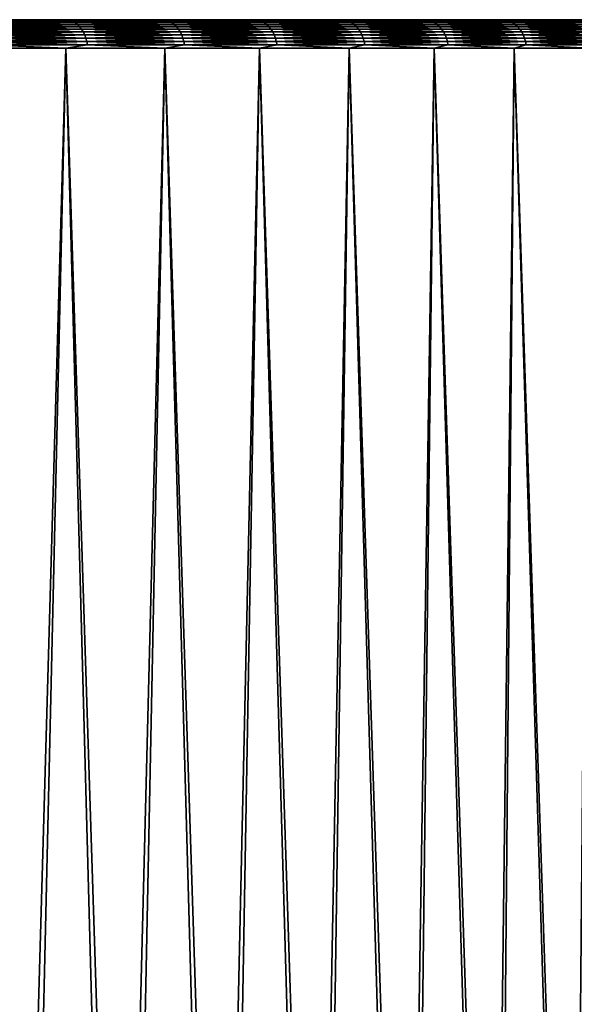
# Model space of a CAD drawing. Header units: millimetres. Extents: x -46 to 46, y -9 to 3208.
# Tile 328 of 401: x 34.36 to 39.99, y 1 to 11. Entities that reach past the tile are written whole.
import ezdxf

# ---------------------------------------------------------------- set-up
doc = ezdxf.new("R2010")
doc.units = ezdxf.units.MM
doc.header["$LTSCALE"] = 65.185185
for name, color, linetype in [('3', 7, 'CONTINUOUS'), ('4', 7, 'CONTINUOUS'), ('5', 7, 'CONTINUOUS'), ('6', 7, 'CONTINUOUS')]:
    doc.layers.add(name, color=color, linetype=linetype)

msp = doc.modelspace()

# ---------------------------------------------------------------- linework, layer by layer
at = {"layer": '3', "color": 7, "linetype": 'CONTINUOUS'}
for points in [[(34.825, 10.71, -28.515), (34.276, -8.483, -30.197), (33.773, 10.71, -29.754), (34.825, 10.71, -28.515)], [(35.344, -8.483, -28.939), (34.276, -8.483, -30.197), (34.825, 10.71, -28.515), (35.344, -8.483, -28.939)], [(35.832, 10.71, -27.239), (35.344, -8.483, -28.939), (34.825, 10.71, -28.515), (35.832, 10.71, -27.239)], [(36.366, -8.483, -27.645), (35.344, -8.483, -28.939), (35.832, 10.71, -27.239), (36.366, -8.483, -27.645)], [(36.792, 10.71, -25.928), (36.366, -8.483, -27.645), (35.832, 10.71, -27.239), (36.792, 10.71, -25.928)], [(37.34, -8.483, -26.314), (36.366, -8.483, -27.645), (36.792, 10.71, -25.928), (37.34, -8.483, -26.314)], [(37.704, 10.71, -24.582), (37.34, -8.483, -26.314), (36.792, 10.71, -25.928), (37.704, 10.71, -24.582)], [(38.266, -8.483, -24.948), (37.34, -8.483, -26.314), (37.704, 10.71, -24.582), (38.266, -8.483, -24.948)], [(38.567, 10.71, -23.205), (38.266, -8.483, -24.948), (37.704, 10.71, -24.582), (38.567, 10.71, -23.205)], [(39.142, -8.483, -23.551), (38.266, -8.483, -24.948), (38.567, 10.71, -23.205), (39.142, -8.483, -23.551)], [(39.38, 10.71, -21.798), (39.142, -8.483, -23.551), (38.567, 10.71, -23.205), (39.38, 10.71, -21.798)], [(39.966, -8.483, -22.122), (39.142, -8.483, -23.551), (39.38, 10.71, -21.798), (39.966, -8.483, -22.122)], [(40.141, 10.71, -20.362), (39.966, -8.483, -22.122), (39.38, 10.71, -21.798), (40.141, 10.71, -20.362)], [(40.739, -8.483, -20.665), (39.966, -8.483, -22.122), (40.141, 10.71, -20.362), (40.739, -8.483, -20.665)]]:
    msp.add_3dface(points, dxfattribs=at)
at = {"layer": '4', "color": 7, "linetype": 'CONTINUOUS'}
for points in [[(34.383, -8.483, 30.075), (33.773, 10.71, 29.754), (33.281, -8.483, 31.29), (34.383, -8.483, 30.075)], [(34.825, 10.71, 28.515), (33.773, 10.71, 29.754), (34.383, -8.483, 30.075), (34.825, 10.71, 28.515)], [(35.441, -8.483, 28.82), (34.825, 10.71, 28.515), (34.383, -8.483, 30.075), (35.441, -8.483, 28.82)], [(35.832, 10.71, 27.239), (34.825, 10.71, 28.515), (35.441, -8.483, 28.82), (35.832, 10.71, 27.239)], [(36.454, -8.483, 27.529), (35.832, 10.71, 27.239), (35.441, -8.483, 28.82), (36.454, -8.483, 27.529)], [(36.792, 10.71, 25.928), (35.832, 10.71, 27.239), (36.454, -8.483, 27.529), (36.792, 10.71, 25.928)], [(37.419, -8.483, 26.202), (36.792, 10.71, 25.928), (36.454, -8.483, 27.529), (37.419, -8.483, 26.202)], [(37.704, 10.71, 24.582), (36.792, 10.71, 25.928), (37.419, -8.483, 26.202), (37.704, 10.71, 24.582)], [(38.336, -8.483, 24.841), (37.704, 10.71, 24.582), (37.419, -8.483, 26.202), (38.336, -8.483, 24.841)], [(38.567, 10.71, 23.205), (37.704, 10.71, 24.582), (38.336, -8.483, 24.841), (38.567, 10.71, 23.205)], [(39.203, -8.483, 23.448), (38.567, 10.71, 23.205), (38.336, -8.483, 24.841), (39.203, -8.483, 23.448)], [(39.38, 10.71, 21.798), (38.567, 10.71, 23.205), (39.203, -8.483, 23.448), (39.38, 10.71, 21.798)], [(40.02, -8.483, 22.025), (39.38, 10.71, 21.798), (39.203, -8.483, 23.448), (40.02, -8.483, 22.025)], [(40.141, 10.71, 20.362), (39.38, 10.71, 21.798), (40.02, -8.483, 22.025), (40.141, 10.71, 20.362)]]:
    msp.add_3dface(points, dxfattribs=at)
at = {"layer": '5', "color": 7, "linetype": 'CONTINUOUS'}
for points in [[(34.594, 11, 28.325), (33.549, 11, 29.555), (33.816, 10.998, 29.302), (34.594, 11, 28.325)], [(34.841, 10.998, 28.076), (34.594, 11, 28.325), (33.816, 10.998, 29.302), (34.841, 10.998, 28.076)], [(35.594, 11, 27.057), (34.594, 11, 28.325), (34.841, 10.998, 28.076), (35.594, 11, 27.057)], [(35.82, 10.998, 26.815), (35.594, 11, 27.057), (34.841, 10.998, 28.076), (35.82, 10.998, 26.815)], [(36.547, 11, 25.755), (35.594, 11, 27.057), (35.82, 10.998, 26.815), (36.547, 11, 25.755)], [(36.755, 10.998, 25.519), (36.547, 11, 25.755), (35.82, 10.998, 26.815), (36.755, 10.998, 25.519)], [(37.453, 11, 24.418), (36.547, 11, 25.755), (36.755, 10.998, 25.519), (37.453, 11, 24.418)], [(37.642, 10.998, 24.191), (37.453, 11, 24.418), (36.755, 10.998, 25.519), (37.642, 10.998, 24.191)], [(38.31, 11, 23.05), (37.453, 11, 24.418), (37.642, 10.998, 24.191), (38.31, 11, 23.05)], [(38.482, 10.998, 22.832), (38.31, 11, 23.05), (37.642, 10.998, 24.191), (38.482, 10.998, 22.832)], [(39.118, 11, 21.652), (38.31, 11, 23.05), (38.482, 10.998, 22.832), (39.118, 11, 21.652)], [(39.272, 10.998, 21.444), (39.118, 11, 21.652), (38.482, 10.998, 22.832), (39.272, 10.998, 21.444)], [(39.874, 11, 20.226), (39.118, 11, 21.652), (39.272, 10.998, 21.444), (39.874, 11, 20.226)], [(40.012, 10.998, 20.029), (39.874, 11, 20.226), (39.272, 10.998, 21.444), (40.012, 10.998, 20.029)], [(40.578, 11, 18.773), (39.874, 11, 20.226), (40.012, 10.998, 20.029), (40.578, 11, 18.773)], [(34.841, 10.998, 28.076), (33.816, 10.998, 29.302), (34.868, 10.992, 28.098), (34.841, 10.998, 28.076)], [(34.868, 10.992, 28.098), (33.816, 10.998, 29.302), (33.843, 10.992, 29.325), (34.868, 10.992, 28.098)], [(34.868, 10.992, 28.098), (33.843, 10.992, 29.325), (34.894, 10.981, 28.119), (34.868, 10.992, 28.098)], [(34.894, 10.981, 28.119), (33.843, 10.992, 29.325), (33.868, 10.981, 29.347), (34.894, 10.981, 28.119)], [(34.894, 10.981, 28.119), (33.868, 10.981, 29.347), (34.919, 10.967, 28.14), (34.894, 10.981, 28.119)], [(34.919, 10.967, 28.14), (33.868, 10.981, 29.347), (33.893, 10.967, 29.368), (34.919, 10.967, 28.14)], [(34.919, 10.967, 28.14), (33.893, 10.967, 29.368), (34.943, 10.949, 28.159), (34.919, 10.967, 28.14)], [(34.943, 10.949, 28.159), (33.893, 10.967, 29.368), (33.916, 10.949, 29.388), (34.943, 10.949, 28.159)], [(34.943, 10.949, 28.159), (33.916, 10.949, 29.388), (34.965, 10.928, 28.177), (34.943, 10.949, 28.159)], [(34.965, 10.928, 28.177), (33.916, 10.949, 29.388), (33.937, 10.928, 29.407), (34.965, 10.928, 28.177)], [(34.965, 10.928, 28.177), (33.937, 10.928, 29.407), (34.985, 10.903, 28.193), (34.965, 10.928, 28.177)], [(34.985, 10.903, 28.193), (33.937, 10.928, 29.407), (33.957, 10.903, 29.424), (34.985, 10.903, 28.193)], [(34.985, 10.903, 28.193), (33.957, 10.903, 29.424), (35.003, 10.876, 28.207), (34.985, 10.903, 28.193)], [(35.003, 10.876, 28.207), (33.957, 10.903, 29.424), (33.974, 10.876, 29.438), (35.003, 10.876, 28.207)], [(35.82, 10.998, 26.815), (34.841, 10.998, 28.076), (35.848, 10.992, 26.836), (35.82, 10.998, 26.815)], [(35.848, 10.992, 26.836), (34.841, 10.998, 28.076), (34.868, 10.992, 28.098), (35.848, 10.992, 26.836)], [(35.848, 10.992, 26.836), (34.868, 10.992, 28.098), (35.876, 10.981, 26.856), (35.848, 10.992, 26.836)], [(35.876, 10.981, 26.856), (34.868, 10.992, 28.098), (34.894, 10.981, 28.119), (35.876, 10.981, 26.856)], [(35.876, 10.981, 26.856), (34.894, 10.981, 28.119), (35.902, 10.967, 26.876), (35.876, 10.981, 26.856)], [(35.902, 10.967, 26.876), (34.894, 10.981, 28.119), (34.919, 10.967, 28.14), (35.902, 10.967, 26.876)], [(35.902, 10.967, 26.876), (34.919, 10.967, 28.14), (35.926, 10.949, 26.894), (35.902, 10.967, 26.876)], [(35.926, 10.949, 26.894), (34.919, 10.967, 28.14), (34.943, 10.949, 28.159), (35.926, 10.949, 26.894)], [(35.926, 10.949, 26.894), (34.943, 10.949, 28.159), (35.949, 10.928, 26.911), (35.926, 10.949, 26.894)], [(35.949, 10.928, 26.911), (34.943, 10.949, 28.159), (34.965, 10.928, 28.177), (35.949, 10.928, 26.911)], [(35.949, 10.928, 26.911), (34.965, 10.928, 28.177), (35.969, 10.903, 26.926), (35.949, 10.928, 26.911)], [(35.969, 10.903, 26.926), (34.965, 10.928, 28.177), (34.985, 10.903, 28.193), (35.969, 10.903, 26.926)], [(35.969, 10.903, 26.926), (34.985, 10.903, 28.193), (35.987, 10.876, 26.94), (35.969, 10.903, 26.926)], [(35.987, 10.876, 26.94), (34.985, 10.903, 28.193), (35.003, 10.876, 28.207), (35.987, 10.876, 26.94)], [(36.755, 10.998, 25.519), (35.82, 10.998, 26.815), (36.783, 10.992, 25.539), (36.755, 10.998, 25.519)], [(36.783, 10.992, 25.539), (35.82, 10.998, 26.815), (35.848, 10.992, 26.836), (36.783, 10.992, 25.539)], [(36.783, 10.992, 25.539), (35.848, 10.992, 26.836), (36.811, 10.981, 25.559), (36.783, 10.992, 25.539)], [(36.811, 10.981, 25.559), (35.848, 10.992, 26.836), (35.876, 10.981, 26.856), (36.811, 10.981, 25.559)], [(36.811, 10.981, 25.559), (35.876, 10.981, 26.856), (36.838, 10.967, 25.577), (36.811, 10.981, 25.559)], [(36.838, 10.967, 25.577), (35.876, 10.981, 26.856), (35.902, 10.967, 26.876), (36.838, 10.967, 25.577)], [(36.838, 10.967, 25.577), (35.902, 10.967, 26.876), (36.863, 10.949, 25.594), (36.838, 10.967, 25.577)], [(36.863, 10.949, 25.594), (35.902, 10.967, 26.876), (35.926, 10.949, 26.894), (36.863, 10.949, 25.594)], [(36.863, 10.949, 25.594), (35.926, 10.949, 26.894), (36.886, 10.928, 25.611), (36.863, 10.949, 25.594)], [(36.886, 10.928, 25.611), (35.926, 10.949, 26.894), (35.949, 10.928, 26.911), (36.886, 10.928, 25.611)], [(36.886, 10.928, 25.611), (35.949, 10.928, 26.911), (36.907, 10.903, 25.625), (36.886, 10.928, 25.611)], [(36.907, 10.903, 25.625), (35.949, 10.928, 26.911), (35.969, 10.903, 26.926), (36.907, 10.903, 25.625)], [(36.907, 10.903, 25.625), (35.969, 10.903, 26.926), (36.926, 10.876, 25.638), (36.907, 10.903, 25.625)], [(36.926, 10.876, 25.638), (35.969, 10.903, 26.926), (35.987, 10.876, 26.94), (36.926, 10.876, 25.638)], [(37.642, 10.998, 24.191), (36.755, 10.998, 25.519), (37.671, 10.992, 24.21), (37.642, 10.998, 24.191)], [(37.671, 10.992, 24.21), (36.755, 10.998, 25.519), (36.783, 10.992, 25.539), (37.671, 10.992, 24.21)], [(37.671, 10.992, 24.21), (36.783, 10.992, 25.539), (37.7, 10.981, 24.228), (37.671, 10.992, 24.21)], [(37.7, 10.981, 24.228), (36.783, 10.992, 25.539), (36.811, 10.981, 25.559), (37.7, 10.981, 24.228)], [(37.7, 10.981, 24.228), (36.811, 10.981, 25.559), (37.727, 10.967, 24.246), (37.7, 10.981, 24.228)], [(37.727, 10.967, 24.246), (36.811, 10.981, 25.559), (36.838, 10.967, 25.577), (37.727, 10.967, 24.246)], [(37.727, 10.967, 24.246), (36.838, 10.967, 25.577), (37.753, 10.949, 24.262), (37.727, 10.967, 24.246)], [(37.753, 10.949, 24.262), (36.838, 10.967, 25.577), (36.863, 10.949, 25.594), (37.753, 10.949, 24.262)], [(37.753, 10.949, 24.262), (36.863, 10.949, 25.594), (37.777, 10.928, 24.278), (37.753, 10.949, 24.262)], [(37.777, 10.928, 24.278), (36.863, 10.949, 25.594), (36.886, 10.928, 25.611), (37.777, 10.928, 24.278)], [(37.777, 10.928, 24.278), (36.886, 10.928, 25.611), (37.798, 10.903, 24.292), (37.777, 10.928, 24.278)], [(37.798, 10.903, 24.292), (36.886, 10.928, 25.611), (36.907, 10.903, 25.625), (37.798, 10.903, 24.292)], [(37.798, 10.903, 24.292), (36.907, 10.903, 25.625), (37.817, 10.876, 24.304), (37.798, 10.903, 24.292)], [(37.817, 10.876, 24.304), (36.907, 10.903, 25.625), (36.926, 10.876, 25.638), (37.817, 10.876, 24.304)], [(38.482, 10.998, 22.832), (37.642, 10.998, 24.191), (38.512, 10.992, 22.85), (38.482, 10.998, 22.832)], [(38.512, 10.992, 22.85), (37.642, 10.998, 24.191), (37.671, 10.992, 24.21), (38.512, 10.992, 22.85)], [(38.512, 10.992, 22.85), (37.671, 10.992, 24.21), (38.541, 10.981, 22.867), (38.512, 10.992, 22.85)], [(38.541, 10.981, 22.867), (37.671, 10.992, 24.21), (37.7, 10.981, 24.228), (38.541, 10.981, 22.867)], [(38.541, 10.981, 22.867), (37.7, 10.981, 24.228), (38.569, 10.967, 22.884), (38.541, 10.981, 22.867)], [(38.569, 10.967, 22.884), (37.7, 10.981, 24.228), (37.727, 10.967, 24.246), (38.569, 10.967, 22.884)], [(38.569, 10.967, 22.884), (37.727, 10.967, 24.246), (38.595, 10.949, 22.899), (38.569, 10.967, 22.884)], [(38.595, 10.949, 22.899), (37.727, 10.967, 24.246), (37.753, 10.949, 24.262), (38.595, 10.949, 22.899)], [(38.595, 10.949, 22.899), (37.753, 10.949, 24.262), (38.619, 10.928, 22.914), (38.595, 10.949, 22.899)], [(38.619, 10.928, 22.914), (37.753, 10.949, 24.262), (37.777, 10.928, 24.278), (38.619, 10.928, 22.914)], [(38.619, 10.928, 22.914), (37.777, 10.928, 24.278), (38.641, 10.903, 22.927), (38.619, 10.928, 22.914)], [(38.641, 10.903, 22.927), (37.777, 10.928, 24.278), (37.798, 10.903, 24.292), (38.641, 10.903, 22.927)], [(38.641, 10.903, 22.927), (37.798, 10.903, 24.292), (38.661, 10.876, 22.938), (38.641, 10.903, 22.927)], [(38.661, 10.876, 22.938), (37.798, 10.903, 24.292), (37.817, 10.876, 24.304), (38.661, 10.876, 22.938)], [(39.272, 10.998, 21.444), (38.482, 10.998, 22.832), (39.303, 10.992, 21.461), (39.272, 10.998, 21.444)], [(39.303, 10.992, 21.461), (38.482, 10.998, 22.832), (38.512, 10.992, 22.85), (39.303, 10.992, 21.461)], [(39.303, 10.992, 21.461), (38.512, 10.992, 22.85), (39.332, 10.981, 21.477), (39.303, 10.992, 21.461)], [(39.332, 10.981, 21.477), (38.512, 10.992, 22.85), (38.541, 10.981, 22.867), (39.332, 10.981, 21.477)], [(39.332, 10.981, 21.477), (38.541, 10.981, 22.867), (39.361, 10.967, 21.493), (39.332, 10.981, 21.477)], [(39.361, 10.967, 21.493), (38.541, 10.981, 22.867), (38.569, 10.967, 22.884), (39.361, 10.967, 21.493)], [(39.361, 10.967, 21.493), (38.569, 10.967, 22.884), (39.388, 10.949, 21.507), (39.361, 10.967, 21.493)], [(39.388, 10.949, 21.507), (38.569, 10.967, 22.884), (38.595, 10.949, 22.899), (39.388, 10.949, 21.507)], [(39.388, 10.949, 21.507), (38.595, 10.949, 22.899), (39.413, 10.928, 21.521), (39.388, 10.949, 21.507)], [(39.413, 10.928, 21.521), (38.595, 10.949, 22.899), (38.619, 10.928, 22.914), (39.413, 10.928, 21.521)], [(39.413, 10.928, 21.521), (38.619, 10.928, 22.914), (39.435, 10.903, 21.533), (39.413, 10.928, 21.521)], [(39.435, 10.903, 21.533), (38.619, 10.928, 22.914), (38.641, 10.903, 22.927), (39.435, 10.903, 21.533)], [(39.435, 10.903, 21.533), (38.641, 10.903, 22.927), (39.455, 10.876, 21.544), (39.435, 10.903, 21.533)], [(39.455, 10.876, 21.544), (38.641, 10.903, 22.927), (38.661, 10.876, 22.938), (39.455, 10.876, 21.544)], [(40.012, 10.998, 20.029), (39.272, 10.998, 21.444), (40.044, 10.992, 20.044), (40.012, 10.998, 20.029)], [(40.044, 10.992, 20.044), (39.272, 10.998, 21.444), (39.303, 10.992, 21.461), (40.044, 10.992, 20.044)], [(40.044, 10.992, 20.044), (39.303, 10.992, 21.461), (40.074, 10.981, 20.06), (40.044, 10.992, 20.044)], [(40.074, 10.981, 20.06), (39.303, 10.992, 21.461), (39.332, 10.981, 21.477), (40.074, 10.981, 20.06)], [(40.074, 10.981, 20.06), (39.332, 10.981, 21.477), (40.103, 10.967, 20.074), (40.074, 10.981, 20.06)], [(40.103, 10.967, 20.074), (39.332, 10.981, 21.477), (39.361, 10.967, 21.493), (40.103, 10.967, 20.074)], [(40.103, 10.967, 20.074), (39.361, 10.967, 21.493), (40.13, 10.949, 20.088), (40.103, 10.967, 20.074)], [(40.13, 10.949, 20.088), (39.361, 10.967, 21.493), (39.388, 10.949, 21.507), (40.13, 10.949, 20.088)], [(40.13, 10.949, 20.088), (39.388, 10.949, 21.507), (40.156, 10.928, 20.1), (40.13, 10.949, 20.088)], [(40.156, 10.928, 20.1), (39.388, 10.949, 21.507), (39.413, 10.928, 21.521), (40.156, 10.928, 20.1)], [(40.156, 10.928, 20.1), (39.413, 10.928, 21.521), (40.178, 10.903, 20.112), (40.156, 10.928, 20.1)], [(40.178, 10.903, 20.112), (39.413, 10.928, 21.521), (39.435, 10.903, 21.533), (40.178, 10.903, 20.112)], [(40.178, 10.903, 20.112), (39.435, 10.903, 21.533), (40.198, 10.876, 20.122), (40.178, 10.903, 20.112)], [(40.198, 10.876, 20.122), (39.435, 10.903, 21.533), (39.455, 10.876, 21.544), (40.198, 10.876, 20.122)], [(35.003, 10.876, 28.207), (33.974, 10.876, 29.438), (35.017, 10.846, 28.219), (35.003, 10.876, 28.207)], [(35.017, 10.846, 28.219), (33.974, 10.876, 29.438), (33.988, 10.846, 29.451), (35.017, 10.846, 28.219)], [(35.017, 10.846, 28.219), (33.988, 10.846, 29.451), (35.029, 10.814, 28.228), (35.017, 10.846, 28.219)], [(35.029, 10.814, 28.228), (33.988, 10.846, 29.451), (34, 10.814, 29.461), (35.029, 10.814, 28.228)], [(35.029, 10.814, 28.228), (34, 10.814, 29.461), (35.038, 10.78, 28.236), (35.029, 10.814, 28.228)], [(35.038, 10.78, 28.236), (34, 10.814, 29.461), (34.008, 10.78, 29.468), (35.038, 10.78, 28.236)], [(35.987, 10.876, 26.94), (35.003, 10.876, 28.207), (36.002, 10.846, 26.951), (35.987, 10.876, 26.94)], [(36.002, 10.846, 26.951), (35.003, 10.876, 28.207), (35.017, 10.846, 28.219), (36.002, 10.846, 26.951)], [(36.002, 10.846, 26.951), (35.017, 10.846, 28.219), (36.015, 10.814, 26.96), (36.002, 10.846, 26.951)], [(36.015, 10.814, 26.96), (35.017, 10.846, 28.219), (35.029, 10.814, 28.228), (36.015, 10.814, 26.96)], [(36.015, 10.814, 26.96), (35.029, 10.814, 28.228), (36.024, 10.78, 26.967), (36.015, 10.814, 26.96)], [(36.024, 10.78, 26.967), (35.029, 10.814, 28.228), (35.038, 10.78, 28.236), (36.024, 10.78, 26.967)], [(36.926, 10.876, 25.638), (35.987, 10.876, 26.94), (36.941, 10.846, 25.649), (36.926, 10.876, 25.638)], [(36.941, 10.846, 25.649), (35.987, 10.876, 26.94), (36.002, 10.846, 26.951), (36.941, 10.846, 25.649)], [(36.941, 10.846, 25.649), (36.002, 10.846, 26.951), (36.954, 10.814, 25.658), (36.941, 10.846, 25.649)], [(36.954, 10.814, 25.658), (36.002, 10.846, 26.951), (36.015, 10.814, 26.96), (36.954, 10.814, 25.658)], [(36.954, 10.814, 25.658), (36.015, 10.814, 26.96), (36.963, 10.78, 25.664), (36.954, 10.814, 25.658)], [(36.963, 10.78, 25.664), (36.015, 10.814, 26.96), (36.024, 10.78, 26.967), (36.963, 10.78, 25.664)], [(37.817, 10.876, 24.304), (36.926, 10.876, 25.638), (37.833, 10.846, 24.314), (37.817, 10.876, 24.304)], [(37.833, 10.846, 24.314), (36.926, 10.876, 25.638), (36.941, 10.846, 25.649), (37.833, 10.846, 24.314)], [(37.833, 10.846, 24.314), (36.941, 10.846, 25.649), (37.846, 10.814, 24.322), (37.833, 10.846, 24.314)], [(37.846, 10.814, 24.322), (36.941, 10.846, 25.649), (36.954, 10.814, 25.658), (37.846, 10.814, 24.322)], [(37.846, 10.814, 24.322), (36.954, 10.814, 25.658), (37.856, 10.78, 24.328), (37.846, 10.814, 24.322)], [(37.856, 10.78, 24.328), (36.954, 10.814, 25.658), (36.963, 10.78, 25.664), (37.856, 10.78, 24.328)], [(38.661, 10.876, 22.938), (37.817, 10.876, 24.304), (38.677, 10.846, 22.948), (38.661, 10.876, 22.938)], [(38.677, 10.846, 22.948), (37.817, 10.876, 24.304), (37.833, 10.846, 24.314), (38.677, 10.846, 22.948)], [(38.677, 10.846, 22.948), (37.833, 10.846, 24.314), (38.69, 10.814, 22.956), (38.677, 10.846, 22.948)], [(38.69, 10.814, 22.956), (37.833, 10.846, 24.314), (37.846, 10.814, 24.322), (38.69, 10.814, 22.956)], [(38.69, 10.814, 22.956), (37.846, 10.814, 24.322), (38.7, 10.78, 22.962), (38.69, 10.814, 22.956)], [(38.7, 10.78, 22.962), (37.846, 10.814, 24.322), (37.856, 10.78, 24.328), (38.7, 10.78, 22.962)], [(39.455, 10.876, 21.544), (38.661, 10.876, 22.938), (39.471, 10.846, 21.553), (39.455, 10.876, 21.544)], [(39.471, 10.846, 21.553), (38.661, 10.876, 22.938), (38.677, 10.846, 22.948), (39.471, 10.846, 21.553)], [(39.471, 10.846, 21.553), (38.677, 10.846, 22.948), (39.485, 10.814, 21.56), (39.471, 10.846, 21.553)], [(39.485, 10.814, 21.56), (38.677, 10.846, 22.948), (38.69, 10.814, 22.956), (39.485, 10.814, 21.56)], [(39.485, 10.814, 21.56), (38.69, 10.814, 22.956), (39.495, 10.78, 21.566), (39.485, 10.814, 21.56)], [(39.495, 10.78, 21.566), (38.69, 10.814, 22.956), (38.7, 10.78, 22.962), (39.495, 10.78, 21.566)], [(40.198, 10.876, 20.122), (39.455, 10.876, 21.544), (40.215, 10.846, 20.13), (40.198, 10.876, 20.122)], [(40.215, 10.846, 20.13), (39.455, 10.876, 21.544), (39.471, 10.846, 21.553), (40.215, 10.846, 20.13)], [(40.215, 10.846, 20.13), (39.471, 10.846, 21.553), (40.229, 10.814, 20.137), (40.215, 10.846, 20.13)], [(40.229, 10.814, 20.137), (39.471, 10.846, 21.553), (39.485, 10.814, 21.56), (40.229, 10.814, 20.137)], [(40.229, 10.814, 20.137), (39.485, 10.814, 21.56), (40.24, 10.78, 20.142), (40.229, 10.814, 20.137)], [(40.24, 10.78, 20.142), (39.485, 10.814, 21.56), (39.495, 10.78, 21.566), (40.24, 10.78, 20.142)], [(33.773, 10.71, 29.754), (34.825, 10.71, 28.515), (34.014, 10.746, 29.473), (33.773, 10.71, 29.754)], [(35.038, 10.78, 28.236), (34.008, 10.78, 29.468), (35.044, 10.746, 28.24), (35.038, 10.78, 28.236)], [(35.044, 10.746, 28.24), (34.008, 10.78, 29.468), (34.014, 10.746, 29.473), (35.044, 10.746, 28.24)], [(34.825, 10.71, 28.515), (35.044, 10.746, 28.24), (34.014, 10.746, 29.473), (34.825, 10.71, 28.515)], [(34.825, 10.71, 28.515), (35.832, 10.71, 27.239), (35.044, 10.746, 28.24), (34.825, 10.71, 28.515)], [(36.024, 10.78, 26.967), (35.038, 10.78, 28.236), (36.03, 10.746, 26.972), (36.024, 10.78, 26.967)], [(36.03, 10.746, 26.972), (35.038, 10.78, 28.236), (35.044, 10.746, 28.24), (36.03, 10.746, 26.972)], [(35.832, 10.71, 27.239), (36.03, 10.746, 26.972), (35.044, 10.746, 28.24), (35.832, 10.71, 27.239)], [(35.832, 10.71, 27.239), (36.792, 10.71, 25.928), (36.03, 10.746, 26.972), (35.832, 10.71, 27.239)], [(36.963, 10.78, 25.664), (36.024, 10.78, 26.967), (36.97, 10.746, 25.668), (36.963, 10.78, 25.664)], [(36.97, 10.746, 25.668), (36.024, 10.78, 26.967), (36.03, 10.746, 26.972), (36.97, 10.746, 25.668)], [(36.792, 10.71, 25.928), (36.97, 10.746, 25.668), (36.03, 10.746, 26.972), (36.792, 10.71, 25.928)], [(36.792, 10.71, 25.928), (37.704, 10.71, 24.582), (36.97, 10.746, 25.668), (36.792, 10.71, 25.928)], [(37.856, 10.78, 24.328), (36.963, 10.78, 25.664), (37.862, 10.746, 24.333), (37.856, 10.78, 24.328)], [(37.862, 10.746, 24.333), (36.963, 10.78, 25.664), (36.97, 10.746, 25.668), (37.862, 10.746, 24.333)], [(37.704, 10.71, 24.582), (37.862, 10.746, 24.333), (36.97, 10.746, 25.668), (37.704, 10.71, 24.582)], [(37.704, 10.71, 24.582), (38.567, 10.71, 23.205), (37.862, 10.746, 24.333), (37.704, 10.71, 24.582)], [(38.7, 10.78, 22.962), (37.856, 10.78, 24.328), (38.706, 10.746, 22.966), (38.7, 10.78, 22.962)], [(38.706, 10.746, 22.966), (37.856, 10.78, 24.328), (37.862, 10.746, 24.333), (38.706, 10.746, 22.966)], [(38.567, 10.71, 23.205), (38.706, 10.746, 22.966), (37.862, 10.746, 24.333), (38.567, 10.71, 23.205)], [(38.567, 10.71, 23.205), (39.38, 10.71, 21.798), (38.706, 10.746, 22.966), (38.567, 10.71, 23.205)], [(39.495, 10.78, 21.566), (38.7, 10.78, 22.962), (39.502, 10.746, 21.569), (39.495, 10.78, 21.566)], [(39.502, 10.746, 21.569), (38.7, 10.78, 22.962), (38.706, 10.746, 22.966), (39.502, 10.746, 21.569)], [(39.38, 10.71, 21.798), (39.502, 10.746, 21.569), (38.706, 10.746, 22.966), (39.38, 10.71, 21.798)], [(39.38, 10.71, 21.798), (40.141, 10.71, 20.362), (39.502, 10.746, 21.569), (39.38, 10.71, 21.798)], [(40.24, 10.78, 20.142), (39.495, 10.78, 21.566), (40.246, 10.746, 20.146), (40.24, 10.78, 20.142)], [(40.246, 10.746, 20.146), (39.495, 10.78, 21.566), (39.502, 10.746, 21.569), (40.246, 10.746, 20.146)], [(40.141, 10.71, 20.362), (40.246, 10.746, 20.146), (39.502, 10.746, 21.569), (40.141, 10.71, 20.362)]]:
    msp.add_3dface(points, dxfattribs=at)
at = {"layer": '6', "color": 7, "linetype": 'CONTINUOUS'}
for points in [[(33.549, 11, -29.555), (34.594, 11, -28.325), (33.816, 10.998, -29.302), (33.549, 11, -29.555)], [(33.816, 10.998, -29.302), (34.594, 11, -28.325), (34.841, 10.998, -28.076), (33.816, 10.998, -29.302)], [(34.594, 11, -28.325), (35.594, 11, -27.057), (34.841, 10.998, -28.076), (34.594, 11, -28.325)], [(34.841, 10.998, -28.076), (35.594, 11, -27.057), (35.82, 10.998, -26.815), (34.841, 10.998, -28.076)], [(35.594, 11, -27.057), (36.547, 11, -25.755), (35.82, 10.998, -26.815), (35.594, 11, -27.057)], [(35.82, 10.998, -26.815), (36.547, 11, -25.755), (36.755, 10.998, -25.519), (35.82, 10.998, -26.815)], [(36.547, 11, -25.755), (37.453, 11, -24.418), (36.755, 10.998, -25.519), (36.547, 11, -25.755)], [(36.755, 10.998, -25.519), (37.453, 11, -24.418), (37.642, 10.998, -24.191), (36.755, 10.998, -25.519)], [(37.453, 11, -24.418), (38.31, 11, -23.05), (37.642, 10.998, -24.191), (37.453, 11, -24.418)], [(37.642, 10.998, -24.191), (38.31, 11, -23.05), (38.482, 10.998, -22.832), (37.642, 10.998, -24.191)], [(38.31, 11, -23.05), (39.118, 11, -21.652), (38.482, 10.998, -22.832), (38.31, 11, -23.05)], [(38.482, 10.998, -22.832), (39.118, 11, -21.652), (39.272, 10.998, -21.444), (38.482, 10.998, -22.832)], [(39.118, 11, -21.652), (39.874, 11, -20.226), (39.272, 10.998, -21.444), (39.118, 11, -21.652)], [(39.272, 10.998, -21.444), (39.874, 11, -20.226), (40.012, 10.998, -20.029), (39.272, 10.998, -21.444)], [(39.874, 11, -20.226), (40.578, 11, -18.773), (40.012, 10.998, -20.029), (39.874, 11, -20.226)], [(33.816, 10.998, -29.302), (34.841, 10.998, -28.076), (33.843, 10.992, -29.325), (33.816, 10.998, -29.302)], [(33.843, 10.992, -29.325), (34.841, 10.998, -28.076), (34.868, 10.992, -28.098), (33.843, 10.992, -29.325)], [(33.843, 10.992, -29.325), (34.868, 10.992, -28.098), (33.868, 10.981, -29.347), (33.843, 10.992, -29.325)], [(33.868, 10.981, -29.347), (34.868, 10.992, -28.098), (34.894, 10.981, -28.119), (33.868, 10.981, -29.347)], [(33.868, 10.981, -29.347), (34.894, 10.981, -28.119), (33.893, 10.967, -29.368), (33.868, 10.981, -29.347)], [(33.893, 10.967, -29.368), (34.894, 10.981, -28.119), (34.919, 10.967, -28.14), (33.893, 10.967, -29.368)], [(33.893, 10.967, -29.368), (34.919, 10.967, -28.14), (33.916, 10.949, -29.388), (33.893, 10.967, -29.368)], [(33.916, 10.949, -29.388), (34.919, 10.967, -28.14), (34.943, 10.949, -28.159), (33.916, 10.949, -29.388)], [(33.916, 10.949, -29.388), (34.943, 10.949, -28.159), (33.937, 10.928, -29.407), (33.916, 10.949, -29.388)], [(33.937, 10.928, -29.407), (34.943, 10.949, -28.159), (34.965, 10.928, -28.177), (33.937, 10.928, -29.407)], [(33.937, 10.928, -29.407), (34.965, 10.928, -28.177), (33.957, 10.903, -29.424), (33.937, 10.928, -29.407)], [(33.957, 10.903, -29.424), (34.965, 10.928, -28.177), (34.985, 10.903, -28.193), (33.957, 10.903, -29.424)], [(33.957, 10.903, -29.424), (34.985, 10.903, -28.193), (33.974, 10.876, -29.438), (33.957, 10.903, -29.424)], [(33.974, 10.876, -29.438), (34.985, 10.903, -28.193), (35.003, 10.876, -28.207), (33.974, 10.876, -29.438)], [(34.841, 10.998, -28.076), (35.82, 10.998, -26.815), (34.868, 10.992, -28.098), (34.841, 10.998, -28.076)], [(34.868, 10.992, -28.098), (35.82, 10.998, -26.815), (35.848, 10.992, -26.836), (34.868, 10.992, -28.098)], [(34.868, 10.992, -28.098), (35.848, 10.992, -26.836), (34.894, 10.981, -28.119), (34.868, 10.992, -28.098)], [(34.894, 10.981, -28.119), (35.848, 10.992, -26.836), (35.876, 10.981, -26.856), (34.894, 10.981, -28.119)], [(34.894, 10.981, -28.119), (35.876, 10.981, -26.856), (34.919, 10.967, -28.14), (34.894, 10.981, -28.119)], [(34.919, 10.967, -28.14), (35.876, 10.981, -26.856), (35.902, 10.967, -26.876), (34.919, 10.967, -28.14)], [(34.919, 10.967, -28.14), (35.902, 10.967, -26.876), (34.943, 10.949, -28.159), (34.919, 10.967, -28.14)], [(34.943, 10.949, -28.159), (35.902, 10.967, -26.876), (35.926, 10.949, -26.894), (34.943, 10.949, -28.159)], [(34.943, 10.949, -28.159), (35.926, 10.949, -26.894), (34.965, 10.928, -28.177), (34.943, 10.949, -28.159)], [(34.965, 10.928, -28.177), (35.926, 10.949, -26.894), (35.949, 10.928, -26.911), (34.965, 10.928, -28.177)], [(34.965, 10.928, -28.177), (35.949, 10.928, -26.911), (34.985, 10.903, -28.193), (34.965, 10.928, -28.177)], [(34.985, 10.903, -28.193), (35.949, 10.928, -26.911), (35.969, 10.903, -26.926), (34.985, 10.903, -28.193)], [(34.985, 10.903, -28.193), (35.969, 10.903, -26.926), (35.003, 10.876, -28.207), (34.985, 10.903, -28.193)], [(35.003, 10.876, -28.207), (35.969, 10.903, -26.926), (35.987, 10.876, -26.94), (35.003, 10.876, -28.207)], [(35.82, 10.998, -26.815), (36.755, 10.998, -25.519), (35.848, 10.992, -26.836), (35.82, 10.998, -26.815)], [(35.848, 10.992, -26.836), (36.755, 10.998, -25.519), (36.783, 10.992, -25.539), (35.848, 10.992, -26.836)], [(35.848, 10.992, -26.836), (36.783, 10.992, -25.539), (35.876, 10.981, -26.856), (35.848, 10.992, -26.836)], [(35.876, 10.981, -26.856), (36.783, 10.992, -25.539), (36.811, 10.981, -25.559), (35.876, 10.981, -26.856)], [(35.876, 10.981, -26.856), (36.811, 10.981, -25.559), (35.902, 10.967, -26.876), (35.876, 10.981, -26.856)], [(35.902, 10.967, -26.876), (36.811, 10.981, -25.559), (36.838, 10.967, -25.577), (35.902, 10.967, -26.876)], [(35.902, 10.967, -26.876), (36.838, 10.967, -25.577), (35.926, 10.949, -26.894), (35.902, 10.967, -26.876)], [(35.926, 10.949, -26.894), (36.838, 10.967, -25.577), (36.863, 10.949, -25.594), (35.926, 10.949, -26.894)], [(35.926, 10.949, -26.894), (36.863, 10.949, -25.594), (35.949, 10.928, -26.911), (35.926, 10.949, -26.894)], [(35.949, 10.928, -26.911), (36.863, 10.949, -25.594), (36.886, 10.928, -25.611), (35.949, 10.928, -26.911)], [(35.949, 10.928, -26.911), (36.886, 10.928, -25.611), (35.969, 10.903, -26.926), (35.949, 10.928, -26.911)], [(35.969, 10.903, -26.926), (36.886, 10.928, -25.611), (36.907, 10.903, -25.625), (35.969, 10.903, -26.926)], [(35.969, 10.903, -26.926), (36.907, 10.903, -25.625), (35.987, 10.876, -26.94), (35.969, 10.903, -26.926)], [(35.987, 10.876, -26.94), (36.907, 10.903, -25.625), (36.926, 10.876, -25.638), (35.987, 10.876, -26.94)], [(36.755, 10.998, -25.519), (37.642, 10.998, -24.191), (36.783, 10.992, -25.539), (36.755, 10.998, -25.519)], [(36.783, 10.992, -25.539), (37.642, 10.998, -24.191), (37.671, 10.992, -24.21), (36.783, 10.992, -25.539)], [(36.783, 10.992, -25.539), (37.671, 10.992, -24.21), (36.811, 10.981, -25.559), (36.783, 10.992, -25.539)], [(36.811, 10.981, -25.559), (37.671, 10.992, -24.21), (37.7, 10.981, -24.228), (36.811, 10.981, -25.559)], [(36.811, 10.981, -25.559), (37.7, 10.981, -24.228), (36.838, 10.967, -25.577), (36.811, 10.981, -25.559)], [(36.838, 10.967, -25.577), (37.7, 10.981, -24.228), (37.727, 10.967, -24.246), (36.838, 10.967, -25.577)], [(36.838, 10.967, -25.577), (37.727, 10.967, -24.246), (36.863, 10.949, -25.594), (36.838, 10.967, -25.577)], [(36.863, 10.949, -25.594), (37.727, 10.967, -24.246), (37.753, 10.949, -24.262), (36.863, 10.949, -25.594)], [(36.863, 10.949, -25.594), (37.753, 10.949, -24.262), (36.886, 10.928, -25.611), (36.863, 10.949, -25.594)], [(36.886, 10.928, -25.611), (37.753, 10.949, -24.262), (37.777, 10.928, -24.278), (36.886, 10.928, -25.611)], [(36.886, 10.928, -25.611), (37.777, 10.928, -24.278), (36.907, 10.903, -25.625), (36.886, 10.928, -25.611)], [(36.907, 10.903, -25.625), (37.777, 10.928, -24.278), (37.798, 10.903, -24.292), (36.907, 10.903, -25.625)], [(36.907, 10.903, -25.625), (37.798, 10.903, -24.292), (36.926, 10.876, -25.638), (36.907, 10.903, -25.625)], [(36.926, 10.876, -25.638), (37.798, 10.903, -24.292), (37.817, 10.876, -24.304), (36.926, 10.876, -25.638)], [(37.642, 10.998, -24.191), (38.482, 10.998, -22.832), (37.671, 10.992, -24.21), (37.642, 10.998, -24.191)], [(37.671, 10.992, -24.21), (38.482, 10.998, -22.832), (38.512, 10.992, -22.85), (37.671, 10.992, -24.21)], [(37.671, 10.992, -24.21), (38.512, 10.992, -22.85), (37.7, 10.981, -24.228), (37.671, 10.992, -24.21)], [(37.7, 10.981, -24.228), (38.512, 10.992, -22.85), (38.541, 10.981, -22.867), (37.7, 10.981, -24.228)], [(37.7, 10.981, -24.228), (38.541, 10.981, -22.867), (37.727, 10.967, -24.246), (37.7, 10.981, -24.228)], [(37.727, 10.967, -24.246), (38.541, 10.981, -22.867), (38.569, 10.967, -22.884), (37.727, 10.967, -24.246)], [(37.727, 10.967, -24.246), (38.569, 10.967, -22.884), (37.753, 10.949, -24.262), (37.727, 10.967, -24.246)], [(37.753, 10.949, -24.262), (38.569, 10.967, -22.884), (38.595, 10.949, -22.899), (37.753, 10.949, -24.262)], [(37.753, 10.949, -24.262), (38.595, 10.949, -22.899), (37.777, 10.928, -24.278), (37.753, 10.949, -24.262)], [(37.777, 10.928, -24.278), (38.595, 10.949, -22.899), (38.619, 10.928, -22.914), (37.777, 10.928, -24.278)], [(37.777, 10.928, -24.278), (38.619, 10.928, -22.914), (37.798, 10.903, -24.292), (37.777, 10.928, -24.278)], [(37.798, 10.903, -24.292), (38.619, 10.928, -22.914), (38.641, 10.903, -22.927), (37.798, 10.903, -24.292)], [(37.798, 10.903, -24.292), (38.641, 10.903, -22.927), (37.817, 10.876, -24.304), (37.798, 10.903, -24.292)], [(37.817, 10.876, -24.304), (38.641, 10.903, -22.927), (38.661, 10.876, -22.938), (37.817, 10.876, -24.304)], [(38.482, 10.998, -22.832), (39.272, 10.998, -21.444), (38.512, 10.992, -22.85), (38.482, 10.998, -22.832)], [(38.512, 10.992, -22.85), (39.272, 10.998, -21.444), (39.303, 10.992, -21.461), (38.512, 10.992, -22.85)], [(38.512, 10.992, -22.85), (39.303, 10.992, -21.461), (38.541, 10.981, -22.867), (38.512, 10.992, -22.85)], [(38.541, 10.981, -22.867), (39.303, 10.992, -21.461), (39.332, 10.981, -21.477), (38.541, 10.981, -22.867)], [(38.541, 10.981, -22.867), (39.332, 10.981, -21.477), (38.569, 10.967, -22.884), (38.541, 10.981, -22.867)], [(38.569, 10.967, -22.884), (39.332, 10.981, -21.477), (39.361, 10.967, -21.493), (38.569, 10.967, -22.884)], [(38.569, 10.967, -22.884), (39.361, 10.967, -21.493), (38.595, 10.949, -22.899), (38.569, 10.967, -22.884)], [(38.595, 10.949, -22.899), (39.361, 10.967, -21.493), (39.388, 10.949, -21.507), (38.595, 10.949, -22.899)], [(38.595, 10.949, -22.899), (39.388, 10.949, -21.507), (38.619, 10.928, -22.914), (38.595, 10.949, -22.899)], [(38.619, 10.928, -22.914), (39.388, 10.949, -21.507), (39.413, 10.928, -21.521), (38.619, 10.928, -22.914)], [(38.619, 10.928, -22.914), (39.413, 10.928, -21.521), (38.641, 10.903, -22.927), (38.619, 10.928, -22.914)], [(38.641, 10.903, -22.927), (39.413, 10.928, -21.521), (39.435, 10.903, -21.533), (38.641, 10.903, -22.927)], [(38.641, 10.903, -22.927), (39.435, 10.903, -21.533), (38.661, 10.876, -22.938), (38.641, 10.903, -22.927)], [(38.661, 10.876, -22.938), (39.435, 10.903, -21.533), (39.455, 10.876, -21.544), (38.661, 10.876, -22.938)], [(39.272, 10.998, -21.444), (40.012, 10.998, -20.029), (39.303, 10.992, -21.461), (39.272, 10.998, -21.444)], [(39.303, 10.992, -21.461), (40.012, 10.998, -20.029), (40.044, 10.992, -20.044), (39.303, 10.992, -21.461)], [(39.303, 10.992, -21.461), (40.044, 10.992, -20.044), (39.332, 10.981, -21.477), (39.303, 10.992, -21.461)], [(39.332, 10.981, -21.477), (40.044, 10.992, -20.044), (40.074, 10.981, -20.06), (39.332, 10.981, -21.477)], [(39.332, 10.981, -21.477), (40.074, 10.981, -20.06), (39.361, 10.967, -21.493), (39.332, 10.981, -21.477)], [(39.361, 10.967, -21.493), (40.074, 10.981, -20.06), (40.103, 10.967, -20.074), (39.361, 10.967, -21.493)], [(39.361, 10.967, -21.493), (40.103, 10.967, -20.074), (39.388, 10.949, -21.507), (39.361, 10.967, -21.493)], [(39.388, 10.949, -21.507), (40.103, 10.967, -20.074), (40.13, 10.949, -20.088), (39.388, 10.949, -21.507)], [(39.388, 10.949, -21.507), (40.13, 10.949, -20.088), (39.413, 10.928, -21.521), (39.388, 10.949, -21.507)], [(39.413, 10.928, -21.521), (40.13, 10.949, -20.088), (40.156, 10.928, -20.1), (39.413, 10.928, -21.521)], [(39.413, 10.928, -21.521), (40.156, 10.928, -20.1), (39.435, 10.903, -21.533), (39.413, 10.928, -21.521)], [(39.435, 10.903, -21.533), (40.156, 10.928, -20.1), (40.178, 10.903, -20.112), (39.435, 10.903, -21.533)], [(39.435, 10.903, -21.533), (40.178, 10.903, -20.112), (39.455, 10.876, -21.544), (39.435, 10.903, -21.533)], [(39.455, 10.876, -21.544), (40.178, 10.903, -20.112), (40.198, 10.876, -20.122), (39.455, 10.876, -21.544)], [(33.974, 10.876, -29.438), (35.003, 10.876, -28.207), (33.988, 10.846, -29.451), (33.974, 10.876, -29.438)], [(33.988, 10.846, -29.451), (35.003, 10.876, -28.207), (35.017, 10.846, -28.219), (33.988, 10.846, -29.451)], [(33.988, 10.846, -29.451), (35.017, 10.846, -28.219), (34, 10.814, -29.461), (33.988, 10.846, -29.451)], [(34, 10.814, -29.461), (35.017, 10.846, -28.219), (35.029, 10.814, -28.228), (34, 10.814, -29.461)], [(34, 10.814, -29.461), (35.029, 10.814, -28.228), (34.008, 10.78, -29.468), (34, 10.814, -29.461)], [(34.008, 10.78, -29.468), (35.029, 10.814, -28.228), (35.038, 10.78, -28.236), (34.008, 10.78, -29.468)], [(35.003, 10.876, -28.207), (35.987, 10.876, -26.94), (35.017, 10.846, -28.219), (35.003, 10.876, -28.207)], [(35.017, 10.846, -28.219), (35.987, 10.876, -26.94), (36.002, 10.846, -26.951), (35.017, 10.846, -28.219)], [(35.017, 10.846, -28.219), (36.002, 10.846, -26.951), (35.029, 10.814, -28.228), (35.017, 10.846, -28.219)], [(35.029, 10.814, -28.228), (36.002, 10.846, -26.951), (36.015, 10.814, -26.96), (35.029, 10.814, -28.228)], [(35.029, 10.814, -28.228), (36.015, 10.814, -26.96), (35.038, 10.78, -28.236), (35.029, 10.814, -28.228)], [(35.038, 10.78, -28.236), (36.015, 10.814, -26.96), (36.024, 10.78, -26.967), (35.038, 10.78, -28.236)], [(35.987, 10.876, -26.94), (36.926, 10.876, -25.638), (36.002, 10.846, -26.951), (35.987, 10.876, -26.94)], [(36.002, 10.846, -26.951), (36.926, 10.876, -25.638), (36.941, 10.846, -25.649), (36.002, 10.846, -26.951)], [(36.002, 10.846, -26.951), (36.941, 10.846, -25.649), (36.015, 10.814, -26.96), (36.002, 10.846, -26.951)], [(36.015, 10.814, -26.96), (36.941, 10.846, -25.649), (36.954, 10.814, -25.658), (36.015, 10.814, -26.96)], [(36.015, 10.814, -26.96), (36.954, 10.814, -25.658), (36.024, 10.78, -26.967), (36.015, 10.814, -26.96)], [(36.024, 10.78, -26.967), (36.954, 10.814, -25.658), (36.963, 10.78, -25.664), (36.024, 10.78, -26.967)], [(36.926, 10.876, -25.638), (37.817, 10.876, -24.304), (36.941, 10.846, -25.649), (36.926, 10.876, -25.638)], [(36.941, 10.846, -25.649), (37.817, 10.876, -24.304), (37.833, 10.846, -24.314), (36.941, 10.846, -25.649)], [(36.941, 10.846, -25.649), (37.833, 10.846, -24.314), (36.954, 10.814, -25.658), (36.941, 10.846, -25.649)], [(36.954, 10.814, -25.658), (37.833, 10.846, -24.314), (37.846, 10.814, -24.322), (36.954, 10.814, -25.658)], [(36.954, 10.814, -25.658), (37.846, 10.814, -24.322), (36.963, 10.78, -25.664), (36.954, 10.814, -25.658)], [(36.963, 10.78, -25.664), (37.846, 10.814, -24.322), (37.856, 10.78, -24.328), (36.963, 10.78, -25.664)], [(37.817, 10.876, -24.304), (38.661, 10.876, -22.938), (37.833, 10.846, -24.314), (37.817, 10.876, -24.304)], [(37.833, 10.846, -24.314), (38.661, 10.876, -22.938), (38.677, 10.846, -22.948), (37.833, 10.846, -24.314)], [(37.833, 10.846, -24.314), (38.677, 10.846, -22.948), (37.846, 10.814, -24.322), (37.833, 10.846, -24.314)], [(37.846, 10.814, -24.322), (38.677, 10.846, -22.948), (38.69, 10.814, -22.956), (37.846, 10.814, -24.322)], [(37.846, 10.814, -24.322), (38.69, 10.814, -22.956), (37.856, 10.78, -24.328), (37.846, 10.814, -24.322)], [(37.856, 10.78, -24.328), (38.69, 10.814, -22.956), (38.7, 10.78, -22.962), (37.856, 10.78, -24.328)], [(38.661, 10.876, -22.938), (39.455, 10.876, -21.544), (38.677, 10.846, -22.948), (38.661, 10.876, -22.938)], [(38.677, 10.846, -22.948), (39.455, 10.876, -21.544), (39.471, 10.846, -21.553), (38.677, 10.846, -22.948)], [(38.677, 10.846, -22.948), (39.471, 10.846, -21.553), (38.69, 10.814, -22.956), (38.677, 10.846, -22.948)], [(38.69, 10.814, -22.956), (39.471, 10.846, -21.553), (39.485, 10.814, -21.56), (38.69, 10.814, -22.956)], [(38.69, 10.814, -22.956), (39.485, 10.814, -21.56), (38.7, 10.78, -22.962), (38.69, 10.814, -22.956)], [(38.7, 10.78, -22.962), (39.485, 10.814, -21.56), (39.495, 10.78, -21.566), (38.7, 10.78, -22.962)], [(39.455, 10.876, -21.544), (40.198, 10.876, -20.122), (39.471, 10.846, -21.553), (39.455, 10.876, -21.544)], [(39.471, 10.846, -21.553), (40.198, 10.876, -20.122), (40.215, 10.846, -20.13), (39.471, 10.846, -21.553)], [(39.471, 10.846, -21.553), (40.215, 10.846, -20.13), (39.485, 10.814, -21.56), (39.471, 10.846, -21.553)], [(39.485, 10.814, -21.56), (40.215, 10.846, -20.13), (40.229, 10.814, -20.137), (39.485, 10.814, -21.56)], [(39.485, 10.814, -21.56), (40.229, 10.814, -20.137), (39.495, 10.78, -21.566), (39.485, 10.814, -21.56)], [(39.495, 10.78, -21.566), (40.229, 10.814, -20.137), (40.24, 10.78, -20.142), (39.495, 10.78, -21.566)], [(34.825, 10.71, -28.515), (33.773, 10.71, -29.754), (34.014, 10.746, -29.473), (34.825, 10.71, -28.515)], [(34.008, 10.78, -29.468), (35.038, 10.78, -28.236), (34.014, 10.746, -29.473), (34.008, 10.78, -29.468)], [(34.014, 10.746, -29.473), (35.038, 10.78, -28.236), (35.044, 10.746, -28.24), (34.014, 10.746, -29.473)], [(34.825, 10.71, -28.515), (34.014, 10.746, -29.473), (35.044, 10.746, -28.24), (34.825, 10.71, -28.515)], [(35.832, 10.71, -27.239), (34.825, 10.71, -28.515), (35.044, 10.746, -28.24), (35.832, 10.71, -27.239)], [(35.038, 10.78, -28.236), (36.024, 10.78, -26.967), (35.044, 10.746, -28.24), (35.038, 10.78, -28.236)], [(35.044, 10.746, -28.24), (36.024, 10.78, -26.967), (36.03, 10.746, -26.972), (35.044, 10.746, -28.24)], [(35.832, 10.71, -27.239), (35.044, 10.746, -28.24), (36.03, 10.746, -26.972), (35.832, 10.71, -27.239)], [(36.792, 10.71, -25.928), (35.832, 10.71, -27.239), (36.03, 10.746, -26.972), (36.792, 10.71, -25.928)], [(36.024, 10.78, -26.967), (36.963, 10.78, -25.664), (36.03, 10.746, -26.972), (36.024, 10.78, -26.967)], [(36.03, 10.746, -26.972), (36.963, 10.78, -25.664), (36.97, 10.746, -25.668), (36.03, 10.746, -26.972)], [(36.792, 10.71, -25.928), (36.03, 10.746, -26.972), (36.97, 10.746, -25.668), (36.792, 10.71, -25.928)], [(37.704, 10.71, -24.582), (36.792, 10.71, -25.928), (36.97, 10.746, -25.668), (37.704, 10.71, -24.582)], [(36.963, 10.78, -25.664), (37.856, 10.78, -24.328), (36.97, 10.746, -25.668), (36.963, 10.78, -25.664)], [(36.97, 10.746, -25.668), (37.856, 10.78, -24.328), (37.862, 10.746, -24.333), (36.97, 10.746, -25.668)], [(37.704, 10.71, -24.582), (36.97, 10.746, -25.668), (37.862, 10.746, -24.333), (37.704, 10.71, -24.582)], [(38.567, 10.71, -23.205), (37.704, 10.71, -24.582), (37.862, 10.746, -24.333), (38.567, 10.71, -23.205)], [(37.856, 10.78, -24.328), (38.7, 10.78, -22.962), (37.862, 10.746, -24.333), (37.856, 10.78, -24.328)], [(37.862, 10.746, -24.333), (38.7, 10.78, -22.962), (38.706, 10.746, -22.966), (37.862, 10.746, -24.333)], [(38.567, 10.71, -23.205), (37.862, 10.746, -24.333), (38.706, 10.746, -22.966), (38.567, 10.71, -23.205)], [(39.38, 10.71, -21.798), (38.567, 10.71, -23.205), (38.706, 10.746, -22.966), (39.38, 10.71, -21.798)], [(38.7, 10.78, -22.962), (39.495, 10.78, -21.566), (38.706, 10.746, -22.966), (38.7, 10.78, -22.962)], [(38.706, 10.746, -22.966), (39.495, 10.78, -21.566), (39.502, 10.746, -21.569), (38.706, 10.746, -22.966)], [(39.38, 10.71, -21.798), (38.706, 10.746, -22.966), (39.502, 10.746, -21.569), (39.38, 10.71, -21.798)], [(40.141, 10.71, -20.362), (39.38, 10.71, -21.798), (39.502, 10.746, -21.569), (40.141, 10.71, -20.362)], [(39.495, 10.78, -21.566), (40.24, 10.78, -20.142), (39.502, 10.746, -21.569), (39.495, 10.78, -21.566)], [(39.502, 10.746, -21.569), (40.24, 10.78, -20.142), (40.246, 10.746, -20.146), (39.502, 10.746, -21.569)], [(40.141, 10.71, -20.362), (39.502, 10.746, -21.569), (40.246, 10.746, -20.146), (40.141, 10.71, -20.362)]]:
    msp.add_3dface(points, dxfattribs=at)

doc.saveas('drawing.dxf')
